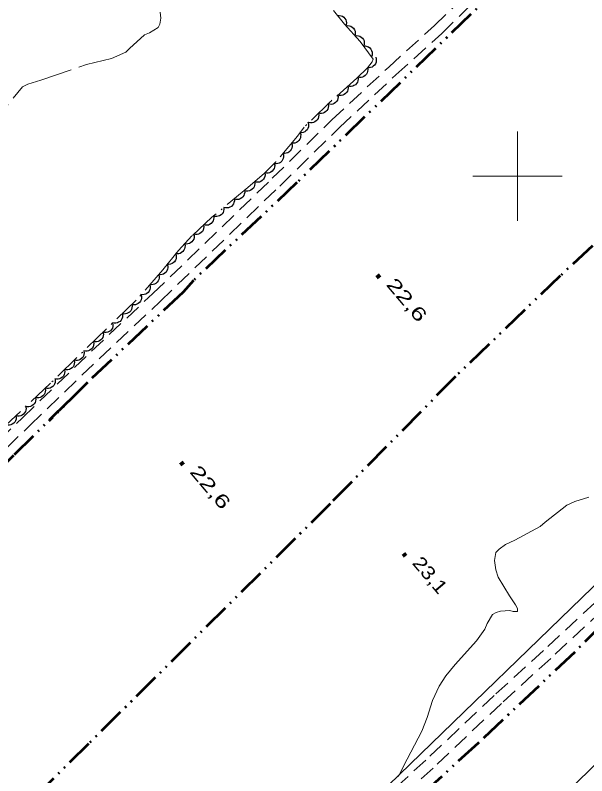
# Model space of a CAD drawing. Extents: x 386081 to 389416, y 5130568 to 5134082.
# Drawn here: x 387887.4 to 388015.5, y 5131665.7 to 5131836.1 of the extents above; entities that cross this region are included whole.
import ezdxf

# ---------------------------------------------------------------- set-up
doc = ezdxf.new("R2010")
doc.units = 0
doc.header["$LTSCALE"] = 1.2
for name, pattern in [('DASH_DOUBLE_DOT', [9.2, 5, -1.2, 0.3, -1.2, 0.3, -1.2]), ('DOT_DASHED', [7.7, 5, -1.2, 0.3, -1.2]), ('LONG_DASHED', [7.5, 6, -1.5]), ('MEDIUM_DASHED', [4.5, 3, -1.5])]:
    doc.linetypes.add(name, pattern=pattern)
for name, color, linetype, lineweight in [('19', 7, 'Continuous', 13), ('2', 7, 'Continuous', 13), ('3', 7, 'Continuous', 140), ('36', 7, 'Continuous', 13), ('4', 7, 'DASH_DOUBLE_DOT', 53), ('44', 7, 'Continuous', 25), ('61', 7, 'Continuous', 13)]:
    doc.layers.add(name, color=color, linetype=linetype, lineweight=lineweight)

msp = doc.modelspace()

# ---------------------------------------------------------------- linework, layer by layer
at = {"layer": '19', "linetype": 'MEDIUM_DASHED'}
for points in [[(387854.44, 5131709.18), (387890.7, 5131744.21), (387906.2, 5131759.11), (387919.92, 5131771.99), (387946.72, 5131797.83), (387960.07, 5131810.92), (387972.75, 5131822.71), (387983.03, 5131832.01), (387996.71, 5131845.36), (388009.47, 5131857.41), (388025.36, 5131872.7), (388041.41, 5131888.55), (388058.97, 5131905.18), (388076.12, 5131922.13), (388114.81, 5131959.38), (388130.02, 5131974.51), (388146.42, 5131989.76), (388168.9, 5132011.61), (388209.06, 5132050.37), (388219.44, 5132059.96)], [(387852.77, 5131710.9), (387889.04, 5131745.94), (387904.55, 5131760.84), (387918.26, 5131773.73), (387945.04, 5131799.55), (387958.41, 5131812.65), (387971.13, 5131824.48), (387981.38, 5131833.76), (387995.04, 5131847.09), (388007.81, 5131859.15), (388023.69, 5131874.42), (388039.74, 5131890.28), (388057.3, 5131906.91), (388074.44, 5131923.86), (388113.13, 5131961.09), (388128.36, 5131976.25), (388144.76, 5131991.51), (388187.91, 5132033.33), (388207.4, 5132052.09)], [(388282.14, 5131962.62), (388267.35, 5131948.34), (388256.62, 5131938.71), (388246.98, 5131929.01), (388238.1, 5131920.92), (388218.18, 5131901.17), (388208.78, 5131893.01), (388202.32, 5131887.57), (388193.56, 5131879.84), (388187.77, 5131873.71), (388181.31, 5131865.98), (388168.9, 5131851.36), (388154.33, 5131835.61), (388140.59, 5131822.91), (388129.39, 5131811.42), (388093.75, 5131777.43), (388079.63, 5131763.78), (388066.64, 5131752.03), (388053.58, 5131739.62), (388029.17, 5131715.55), (388005.81, 5131693.8), (387994.76, 5131683.73), (387979.46, 5131669.24), (387965.33, 5131656.4)], [(388283.79, 5131960.88), (388268.99, 5131946.59), (388258.32, 5131937.01), (388248.64, 5131927.28), (388239.76, 5131919.18), (388219.82, 5131899.41), (388210.34, 5131891.19), (388203.89, 5131885.75), (388195.23, 5131878.12), (388189.57, 5131872.12), (388170.71, 5131849.78), (388156.02, 5131833.9), (388142.27, 5131821.19), (388131.08, 5131809.71), (388095.41, 5131775.7), (388081.27, 5131762.03), (388068.28, 5131750.26), (388055.25, 5131737.88), (388030.83, 5131713.8), (388007.44, 5131692.04), (387996.4, 5131681.97), (387981.09, 5131667.48), (387966.97, 5131654.63)]]:
    msp.add_lwpolyline(points, dxfattribs=at)
at = {"layer": '2', "linetype": 'LONG_DASHED'}
msp.add_lwpolyline([(387881.3, 5131810.47), (387889.06, 5131820.07), (387890.26, 5131820.62), (387893.13, 5131821.51), (387903.41, 5131825.01), (387909, 5131826.41), (387912.24, 5131827.78), (387913, 5131828.63), (387916.4, 5131831.72), (387917.49, 5131832.15), (387919.43, 5131833.34), (387919.83, 5131834.09), (387920.08, 5131835.42), (387919.9, 5131836.79)], dxfattribs=at)
at = {"layer": '2'}
msp.add_lwpolyline([(387973.32, 5131665.55), (387974.44, 5131667.9), (387978.54, 5131675.76), (387979.77, 5131678.79), (387980.98, 5131682.62), (387982.46, 5131685.82), (387983.97, 5131688.13), (387986.02, 5131690.66), (387990.8, 5131695.99), (387992.67, 5131698.55), (387993.22, 5131699.86), (387994.41, 5131701.84), (387995.19, 5131702.33), (387996.16, 5131702.58), (387998.28, 5131702.76), (387999.06, 5131702.51), (388000.01, 5131702.55), (387999.99, 5131703.19), (387999.57, 5131704.01), (387998.18, 5131706.01), (387995.66, 5131710.24), (387995.13, 5131711.88), (387994.85, 5131713.93), (387995.16, 5131715.73), (387995.85, 5131716.51), (387997.29, 5131717.53), (387999.39, 5131718.53), (388005.11, 5131721.59), (388006.18, 5131722.57), (388011.08, 5131726.38), (388012.84, 5131727.16), (388015.98, 5131728.13)], dxfattribs=at)
at = {"layer": '3'}
for p, q in [((387968.58, 5131777.9), (387969.09, 5131777.29)), ((387924.54, 5131735.96), (387925.05, 5131735.35)), ((387974.42, 5131715.53), (387974.93, 5131714.92))]:
    msp.add_line(p, q, dxfattribs=at)
at = {"layer": '36', "lineweight": 25}
for points in [[(387556.24, 5131263.48), (387630.23, 5131333.84), (387913.32, 5131607.74), (388190.17, 5131875.78), (388476.11, 5132152.28), (388734, 5132401.95), (388752.8, 5132419.88)], [(388771.01, 5132397.91), (388761.9, 5132388.83), (388496, 5132131.53), (388210.06, 5131855.46), (387933.77, 5131587.05), (387650.79, 5131312.73), (387574.6, 5131241.62)]]:
    msp.add_lwpolyline(points, dxfattribs=at)
at = {"layer": '4'}
for points in [[(388339.77, 5132173.09), (388287.57, 5132123.28), (388262.96, 5132099.19), (388241.62, 5132078.59), (388205.41, 5132044.12), (388203.56, 5132041.98), (388180.12, 5132019.76), (388142.7, 5131983.4), (388092.27, 5131934.58), (388013.35, 5131859.34), (387950.54, 5131798.59), (387927.36, 5131776.7), (387925.04, 5131774.05), (387903.6, 5131753.8), (387894.99, 5131745.2)], [(388121.81, 5131885.17), (388061.37, 5131827.01), (388032.96, 5131799.48), (388009.57, 5131777.71), (387986.09, 5131755.15), (387957.98, 5131726.63), (387903.88, 5131672.92), (387851.5, 5131621.26), (387818.66, 5131589.95), (387814.9, 5131586.2), (387810.71, 5131582.48), (387810.39, 5131581.62), (387805.7, 5131577.36), (387803, 5131575.55), (387800, 5131573.05)], [(387899.3, 5131749.59), (387887.07, 5131737.5), (387872.02, 5131722.82), (387854.61, 5131706.42), (387846.32, 5131698.8), (387825.66, 5131678.92), (387810.45, 5131664.42), (387804.72, 5131659.09), (387802.21, 5131657.01), (387795.17, 5131651.78), (387791.12, 5131647.67), (387778.45, 5131634.05), (387771.45, 5131627.23), (387765.53, 5131621.78), (387758.91, 5131615.9), (387753.79, 5131610.54), (387751.35, 5131607.55), (387747.99, 5131600.76)], [(388027.08, 5131707.86), (388012.81, 5131693.41), (387991.16, 5131673.07), (387974.96, 5131658.26), (387947.24, 5131631.05), (387922.93, 5131608.07), (387900.28, 5131585.38), (387852.99, 5131540.26), (387840.49, 5131527.49), (387827.34, 5131515.68), (387825.93, 5131514.8), (387825.37, 5131514.55), (387822.29, 5131513.55), (387818.52, 5131511.87), (387817.89, 5131511.24), (387816.08, 5131508.96), (387813.47, 5131505.36)]]:
    msp.add_lwpolyline(points, dxfattribs=at)
at = {"layer": '44', "linetype": 'DOT_DASHED', "lineweight": 13}
msp.add_lwpolyline([(387958.72, 5131837.17), (387961.2, 5131834.07), (387964.74, 5131830.16), (387967.67, 5131826.26), (387967.39, 5131825.63), (387966.34, 5131824.3), (387963.97, 5131821.98), (387958.12, 5131816.76), (387952.15, 5131810.99), (387950.65, 5131808.99), (387945.85, 5131803.22), (387943.32, 5131800.71), (387939.59, 5131797.46), (387931.49, 5131790.84), (387927.04, 5131786.66), (387923.98, 5131783.36), (387920.47, 5131779.05), (387914.52, 5131772.26), (387895.33, 5131753.66), (387882.02, 5131741.16)], dxfattribs=at)
at = {"layer": '44'}
for points in [[(387959.64, 5131836.02), (387960.06, 5131836.05), (387960.46, 5131835.96), (387960.77, 5131835.85), (387961.05, 5131835.64), (387961.3, 5131835.37), (387961.49, 5131835.04), (387961.62, 5131834.74), (387961.65, 5131834.39), (387961.62, 5131834.02), (387961.52, 5131833.67)], [(387961.54, 5131833.69), (387961.95, 5131833.75), (387962.36, 5131833.69), (387962.67, 5131833.6), (387962.97, 5131833.4), (387963.24, 5131833.15), (387963.44, 5131832.83), (387963.59, 5131832.54), (387963.64, 5131832.19), (387963.64, 5131831.82), (387963.55, 5131831.47)], [(387963.55, 5131831.47), (387963.97, 5131831.53), (387964.37, 5131831.47), (387964.69, 5131831.37), (387964.98, 5131831.18), (387965.25, 5131830.93), (387965.46, 5131830.61), (387965.6, 5131830.31), (387965.66, 5131829.97), (387965.65, 5131829.6), (387965.57, 5131829.25)], [(387965.48, 5131829.17), (387965.9, 5131829.19), (387966.29, 5131829.1), (387966.6, 5131828.97), (387966.88, 5131828.76), (387967.12, 5131828.48), (387967.3, 5131828.14), (387967.42, 5131827.84), (387967.44, 5131827.48), (387967.4, 5131827.12), (387967.28, 5131826.78)], [(387968.22, 5131826.68), (387968.34, 5131826.28), (387968.35, 5131825.87), (387968.31, 5131825.54), (387968.17, 5131825.22), (387967.97, 5131824.91), (387967.68, 5131824.66), (387967.42, 5131824.46), (387967.08, 5131824.35), (387966.72, 5131824.3), (387966.36, 5131824.32)], [(387966.36, 5131824.32), (387966.44, 5131823.91), (387966.39, 5131823.51), (387966.31, 5131823.18), (387966.13, 5131822.88), (387965.89, 5131822.6), (387965.57, 5131822.38), (387965.29, 5131822.23), (387964.94, 5131822.16), (387964.57, 5131822.15), (387964.22, 5131822.22)], [(387964.23, 5131822.21), (387964.28, 5131821.8), (387964.22, 5131821.39), (387964.12, 5131821.08), (387963.93, 5131820.78), (387963.67, 5131820.52), (387963.35, 5131820.31), (387963.06, 5131820.17), (387962.71, 5131820.12), (387962.34, 5131820.12), (387961.99, 5131820.21)], [(387961.99, 5131820.21), (387962.04, 5131819.8), (387961.98, 5131819.4), (387961.88, 5131819.08), (387961.69, 5131818.79), (387961.44, 5131818.52), (387961.11, 5131818.31), (387960.82, 5131818.17), (387960.47, 5131818.12), (387960.1, 5131818.13), (387959.75, 5131818.22)], [(387959.75, 5131818.22), (387959.81, 5131817.8), (387959.74, 5131817.4), (387959.65, 5131817.08), (387959.45, 5131816.79), (387959.2, 5131816.52), (387958.87, 5131816.32), (387958.58, 5131816.17), (387958.23, 5131816.12), (387957.86, 5131816.13), (387957.51, 5131816.22)], [(387957.53, 5131816.19), (387957.61, 5131815.78), (387957.56, 5131815.38), (387957.47, 5131815.06), (387957.29, 5131814.76), (387957.05, 5131814.48), (387956.73, 5131814.26), (387956.45, 5131814.11), (387956.1, 5131814.04), (387955.73, 5131814.04), (387955.38, 5131814.11)], [(387955.38, 5131814.11), (387955.45, 5131813.7), (387955.4, 5131813.29), (387955.32, 5131812.97), (387955.13, 5131812.67), (387954.89, 5131812.39), (387954.58, 5131812.18), (387954.29, 5131812.02), (387953.94, 5131811.96), (387953.57, 5131811.95), (387953.22, 5131812.02)], [(387953.04, 5131812.18), (387953.18, 5131811.79), (387953.19, 5131811.38), (387953.16, 5131811.05), (387953.03, 5131810.72), (387952.84, 5131810.41), (387952.56, 5131810.15), (387952.3, 5131809.95), (387951.97, 5131809.83), (387951.6, 5131809.76), (387951.24, 5131809.78)], [(387951.28, 5131809.75), (387951.4, 5131809.35), (387951.39, 5131808.94), (387951.34, 5131808.61), (387951.2, 5131808.3), (387950.99, 5131807.99), (387950.69, 5131807.74), (387950.43, 5131807.56), (387950.09, 5131807.46), (387949.72, 5131807.41), (387949.36, 5131807.44)], [(387949.36, 5131807.44), (387949.48, 5131807.04), (387949.47, 5131806.64), (387949.43, 5131806.31), (387949.28, 5131805.99), (387949.07, 5131805.69), (387948.78, 5131805.44), (387948.51, 5131805.25), (387948.17, 5131805.15), (387947.8, 5131805.1), (387947.44, 5131805.14)], [(387947.44, 5131805.14), (387947.56, 5131804.74), (387947.56, 5131804.33), (387947.51, 5131804), (387947.36, 5131803.68), (387947.15, 5131803.38), (387946.86, 5131803.13), (387946.59, 5131802.95), (387946.25, 5131802.84), (387945.88, 5131802.8), (387945.53, 5131802.83)], [(387945.49, 5131802.86), (387945.57, 5131802.45), (387945.52, 5131802.05), (387945.44, 5131801.73), (387945.27, 5131801.42), (387945.03, 5131801.14), (387944.71, 5131800.92), (387944.43, 5131800.76), (387944.08, 5131800.69), (387943.71, 5131800.68), (387943.36, 5131800.75)], [(387943.36, 5131800.75), (387943.41, 5131800.33), (387943.34, 5131799.93), (387943.24, 5131799.62), (387943.05, 5131799.33), (387942.79, 5131799.06), (387942.46, 5131798.86), (387942.17, 5131798.72), (387941.82, 5131798.67), (387941.45, 5131798.68), (387941.1, 5131798.78)], [(387941.1, 5131798.78), (387941.15, 5131798.36), (387941.08, 5131797.96), (387940.98, 5131797.65), (387940.79, 5131797.36), (387940.53, 5131797.09), (387940.2, 5131796.89), (387939.91, 5131796.75), (387939.56, 5131796.7), (387939.19, 5131796.71), (387938.84, 5131796.81)], [(387938.82, 5131796.83), (387938.86, 5131796.41), (387938.77, 5131796.02), (387938.66, 5131795.7), (387938.46, 5131795.42), (387938.19, 5131795.16), (387937.86, 5131794.97), (387937.56, 5131794.84), (387937.21, 5131794.81), (387936.84, 5131794.83), (387936.5, 5131794.93)], [(387936.5, 5131794.93), (387936.53, 5131794.52), (387936.45, 5131794.12), (387936.34, 5131793.81), (387936.14, 5131793.52), (387935.87, 5131793.26), (387935.54, 5131793.07), (387935.24, 5131792.94), (387934.89, 5131792.91), (387934.52, 5131792.93), (387934.17, 5131793.03)], [(387934.17, 5131793.03), (387934.21, 5131792.62), (387934.13, 5131792.22), (387934.02, 5131791.91), (387933.81, 5131791.62), (387933.55, 5131791.36), (387933.21, 5131791.18), (387932.92, 5131791.04), (387932.57, 5131791.01), (387932.2, 5131791.03), (387931.85, 5131791.13)], [(387931.83, 5131791.16), (387931.9, 5131790.75), (387931.84, 5131790.34), (387931.75, 5131790.03), (387931.57, 5131789.73), (387931.32, 5131789.45), (387931, 5131789.24), (387930.71, 5131789.09), (387930.36, 5131789.03), (387929.99, 5131789.03), (387929.64, 5131789.1)], [(387929.64, 5131789.1), (387929.71, 5131788.69), (387929.65, 5131788.29), (387929.57, 5131787.97), (387929.38, 5131787.67), (387929.13, 5131787.4), (387928.81, 5131787.19), (387928.53, 5131787.03), (387928.18, 5131786.97), (387927.81, 5131786.97), (387927.46, 5131787.05)], [(387927.43, 5131787.08), (387927.52, 5131786.67), (387927.5, 5131786.27), (387927.43, 5131785.94), (387927.26, 5131785.63), (387927.04, 5131785.34), (387926.73, 5131785.11), (387926.46, 5131784.94), (387926.11, 5131784.85), (387925.74, 5131784.82), (387925.39, 5131784.88)], [(387925.39, 5131784.88), (387925.48, 5131784.47), (387925.46, 5131784.07), (387925.39, 5131783.74), (387925.23, 5131783.43), (387925, 5131783.14), (387924.69, 5131782.91), (387924.42, 5131782.74), (387924.07, 5131782.65), (387923.7, 5131782.62), (387923.35, 5131782.68)], [(387923.39, 5131782.64), (387923.51, 5131782.24), (387923.51, 5131781.83), (387923.47, 5131781.51), (387923.32, 5131781.19), (387923.12, 5131780.88), (387922.83, 5131780.63), (387922.56, 5131780.44), (387922.23, 5131780.33), (387921.86, 5131780.28), (387921.5, 5131780.31)], [(387921.5, 5131780.31), (387921.62, 5131779.91), (387921.62, 5131779.51), (387921.57, 5131779.18), (387921.43, 5131778.86), (387921.22, 5131778.55), (387920.93, 5131778.3), (387920.67, 5131778.11), (387920.33, 5131778.01), (387919.96, 5131777.96), (387919.6, 5131777.99)], [(387919.57, 5131778.02), (387919.67, 5131777.62), (387919.66, 5131777.21), (387919.6, 5131776.88), (387919.44, 5131776.57), (387919.23, 5131776.27), (387918.93, 5131776.03), (387918.66, 5131775.85), (387918.32, 5131775.76), (387917.95, 5131775.72), (387917.59, 5131775.76)], [(387917.59, 5131775.76), (387917.7, 5131775.36), (387917.68, 5131774.95), (387917.62, 5131774.63), (387917.47, 5131774.31), (387917.25, 5131774.01), (387916.95, 5131773.77), (387916.68, 5131773.59), (387916.34, 5131773.5), (387915.97, 5131773.46), (387915.61, 5131773.51)], [(387915.61, 5131773.51), (387915.72, 5131773.1), (387915.7, 5131772.7), (387915.65, 5131772.37), (387915.49, 5131772.06), (387915.27, 5131771.76), (387914.97, 5131771.52), (387914.7, 5131771.34), (387914.36, 5131771.24), (387913.99, 5131771.21), (387913.64, 5131771.25)], [(387913.56, 5131771.33), (387913.63, 5131770.91), (387913.58, 5131770.51), (387913.5, 5131770.19), (387913.32, 5131769.89), (387913.07, 5131769.61), (387912.76, 5131769.39), (387912.47, 5131769.24), (387912.13, 5131769.17), (387911.75, 5131769.16), (387911.4, 5131769.24)], [(387911.4, 5131769.24), (387911.48, 5131768.83), (387911.43, 5131768.42), (387911.34, 5131768.1), (387911.16, 5131767.8), (387910.92, 5131767.52), (387910.6, 5131767.31), (387910.32, 5131767.15), (387909.97, 5131767.09), (387909.6, 5131767.08), (387909.25, 5131767.15)], [(387909.25, 5131767.15), (387909.32, 5131766.74), (387909.27, 5131766.34), (387909.19, 5131766.02), (387909.01, 5131765.71), (387908.77, 5131765.43), (387908.45, 5131765.22), (387908.16, 5131765.06), (387907.82, 5131765), (387907.45, 5131764.99), (387907.09, 5131765.06)], [(387907.09, 5131765.06), (387907.17, 5131764.65), (387907.12, 5131764.25), (387907.04, 5131763.93), (387906.85, 5131763.63), (387906.61, 5131763.35), (387906.3, 5131763.13), (387906.01, 5131762.97), (387905.66, 5131762.91), (387905.29, 5131762.9), (387904.94, 5131762.97)], [(387904.94, 5131762.97), (387905.01, 5131762.56), (387904.96, 5131762.16), (387904.88, 5131761.84), (387904.7, 5131761.54), (387904.46, 5131761.26), (387904.14, 5131761.04), (387903.85, 5131760.89), (387903.51, 5131760.82), (387903.14, 5131760.81), (387902.79, 5131760.89)], [(387902.79, 5131760.89), (387902.86, 5131760.47), (387902.81, 5131760.07), (387902.73, 5131759.75), (387902.55, 5131759.45), (387902.3, 5131759.17), (387901.99, 5131758.95), (387901.7, 5131758.8), (387901.35, 5131758.73), (387900.98, 5131758.72), (387900.63, 5131758.8)], [(387900.63, 5131758.8), (387900.7, 5131758.39), (387900.66, 5131757.98), (387900.57, 5131757.66), (387900.39, 5131757.36), (387900.15, 5131757.08), (387899.83, 5131756.87), (387899.55, 5131756.71), (387899.2, 5131756.65), (387898.83, 5131756.64), (387898.48, 5131756.71)], [(387898.48, 5131756.71), (387898.55, 5131756.3), (387898.5, 5131755.9), (387898.42, 5131755.58), (387898.24, 5131755.27), (387897.99, 5131755), (387897.68, 5131754.78), (387897.39, 5131754.62), (387897.05, 5131754.56), (387896.68, 5131754.55), (387896.32, 5131754.62)], [(387896.34, 5131754.61), (387896.4, 5131754.19), (387896.35, 5131753.79), (387896.26, 5131753.47), (387896.08, 5131753.17), (387895.83, 5131752.9), (387895.51, 5131752.69), (387895.22, 5131752.54), (387894.87, 5131752.48), (387894.5, 5131752.47), (387894.15, 5131752.55)], [(387894.15, 5131752.55), (387894.22, 5131752.14), (387894.16, 5131751.74), (387894.07, 5131751.42), (387893.89, 5131751.12), (387893.64, 5131750.85), (387893.32, 5131750.63), (387893.03, 5131750.48), (387892.69, 5131750.42), (387892.32, 5131750.42), (387891.96, 5131750.5)], [(387891.96, 5131750.5), (387892.03, 5131750.09), (387891.98, 5131749.68), (387891.89, 5131749.37), (387891.7, 5131749.07), (387891.46, 5131748.79), (387891.14, 5131748.58), (387890.85, 5131748.43), (387890.5, 5131748.37), (387890.13, 5131748.37), (387889.78, 5131748.45)], [(387889.78, 5131748.45), (387889.84, 5131748.03), (387889.79, 5131747.63), (387889.7, 5131747.31), (387889.51, 5131747.01), (387889.27, 5131746.74), (387888.95, 5131746.53), (387888.66, 5131746.38), (387888.31, 5131746.32), (387887.94, 5131746.31), (387887.59, 5131746.39)], [(387887.59, 5131746.39), (387887.66, 5131745.98), (387887.6, 5131745.58), (387887.51, 5131745.26), (387887.33, 5131744.96), (387887.08, 5131744.68), (387886.76, 5131744.47), (387886.47, 5131744.32), (387886.13, 5131744.26), (387885.76, 5131744.26), (387885.4, 5131744.34)]]:
    msp.add_lwpolyline(points, dxfattribs=at)
at = {"layer": '61'}
for p, q in [((388000, 5131790), (388000, 5131810)), ((387990, 5131800), (388010, 5131800))]:
    msp.add_line(p, q, dxfattribs=at)

# ---------------------------------------------------------------- texts
at = {"layer": '3'}
for s, width, p in [('22,6   ', 1.45, (387970.41, 5131775.68)), ('22,6   ', 1.45, (387926.37, 5131733.74)), ('23,1   ', 1.2, (387976.25, 5131713.31))]:
    msp.add_text(s, height=3, rotation=310.294, dxfattribs=dict(at, width=width)).set_placement(p)

doc.saveas('drawing.dxf')
